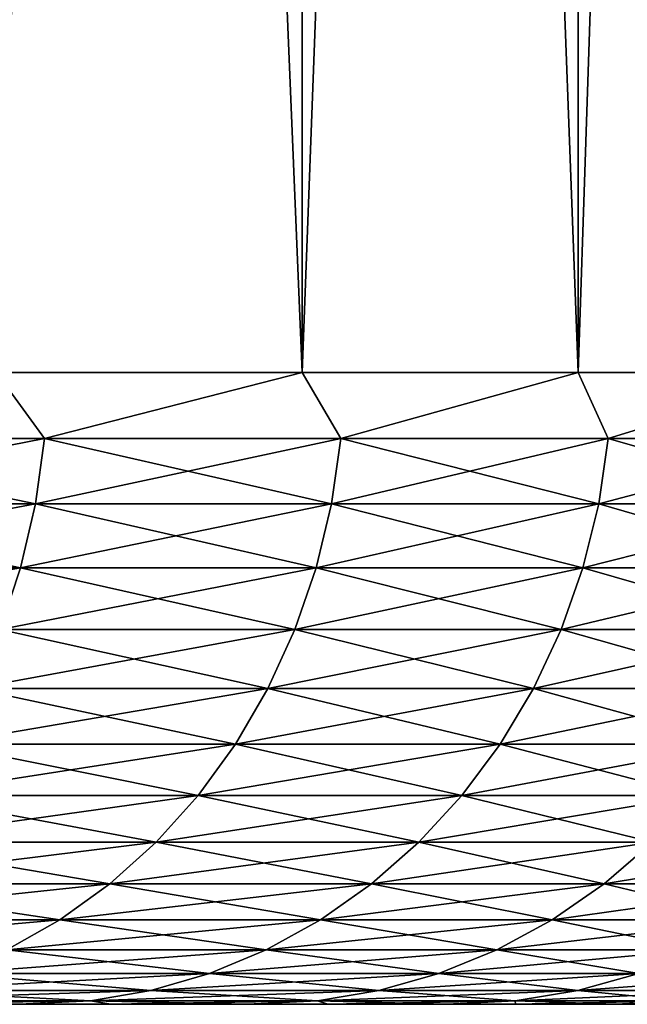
# Model space of a CAD drawing. Header units: metres. Extents: x -105 to 105, y -72 to 59.
# Tile 410 of 414: x 101.16 to 102.61, y 39.95 to 42.29. Entities that reach past the tile are written whole.
import ezdxf

# ---------------------------------------------------------------- set-up
doc = ezdxf.new("R2010")
doc.units = ezdxf.units.M
doc.layers.add('solid_509431_AD150_SW0001', color=7, linetype='CONTINUOUS')

msp = doc.modelspace()

# ---------------------------------------------------------------- linework, layer by layer
at = {"layer": 'solid_509431_AD150_SW0001'}
for points in [[(101.108559, 41.450001, -14.77644), (101.108391, 58.950001, -14.776731), (101.834679, 58.950001, -13.412673)], [(101.83461, 41.450001, 13.412826), (101.834694, 58.950001, 13.412643), (101.108414, 58.950001, 14.77669)], [(101.108551, 41.450001, 14.776453), (101.83461, 41.450001, 13.412826), (101.108414, 58.950001, 14.77669)], [(101.108559, 41.450001, -14.77644), (101.834679, 58.950001, -13.412673), (101.83461, 41.450001, -13.412812)], [(101.83461, 41.450001, -13.412812), (101.834679, 58.950001, -13.412673), (102.48951, 58.950001, -12.013617)], [(101.83461, 41.450001, -13.412812), (102.48951, 58.950001, -12.013617), (102.48951, 41.450001, -12.013616)], [(101.83461, 41.450001, 13.412826), (102.489502, 41.450001, 12.013629), (101.834694, 58.950001, 13.412643)], [(102.489502, 41.450001, 12.013629), (102.489532, 58.950001, 12.013571), (101.834694, 58.950001, 13.412643)], [(102.489502, 41.450001, 12.013629), (103.071503, 41.450001, 10.582575), (102.489532, 58.950001, 12.013571)], [(102.48951, 41.450001, -12.013616), (102.48951, 58.950001, -12.013617), (103.071434, 58.950001, -10.582754)], [(102.48951, 41.450001, -12.013616), (103.071434, 58.950001, -10.582754), (103.071503, 41.450001, -10.582561)], [(103.071503, 41.450001, 10.582575), (103.071442, 58.950001, 10.582726), (102.489532, 58.950001, 12.013571)], [(101.223213, 41.293209, -14.555071), (100.452354, 41.293209, -15.864573), (101.108559, 41.450001, -14.77644)], [(100.452354, 41.293209, 15.864573), (101.223213, 41.293209, 14.555071), (101.108551, 41.450001, 14.776453)], [(101.223213, 41.293209, 14.555071), (101.83461, 41.450001, 13.412826), (101.108551, 41.450001, 14.776453)], [(101.223213, 41.293209, -14.555071), (101.108559, 41.450001, -14.77644), (101.83461, 41.450001, -13.412812)], [(101.926758, 41.293209, -13.208206), (101.223213, 41.293209, -14.555071), (101.83461, 41.450001, -13.412812)], [(101.223213, 41.293209, 14.555071), (101.926758, 41.293209, 13.208206), (101.83461, 41.450001, 13.412826)], [(101.926758, 41.293209, -13.208206), (101.83461, 41.450001, -13.412812), (102.48951, 41.450001, -12.013616)], [(101.926758, 41.293209, 13.208206), (102.489502, 41.450001, 12.013629), (101.83461, 41.450001, 13.412826)], [(102.56118, 41.293209, -11.827435), (101.926758, 41.293209, -13.208206), (102.48951, 41.450001, -12.013616)], [(101.926758, 41.293209, 13.208206), (102.56118, 41.293209, 11.827435), (102.489502, 41.450001, 12.013629)], [(102.56118, 41.293209, 11.827435), (103.071503, 41.450001, 10.582575), (102.489502, 41.450001, 12.013629)], [(102.56118, 41.293209, -11.827435), (102.48951, 41.450001, -12.013616), (103.071503, 41.450001, -10.582561)], [(103.124855, 41.293209, -10.416304), (102.56118, 41.293209, -11.827435), (103.071503, 41.450001, -10.582561)], [(102.56118, 41.293209, 11.827435), (103.124855, 41.293209, 10.416304), (103.071503, 41.450001, 10.582575)], [(100.43148, 41.137978, -15.851564), (100.452354, 41.293209, -15.864573), (101.223213, 41.293209, -14.555071)], [(100.43148, 41.137978, -15.851564), (101.223213, 41.293209, -14.555071), (101.201714, 41.137978, -14.543136)], [(101.201714, 41.137978, 14.543136), (100.452354, 41.293209, 15.864573), (100.43148, 41.137978, 15.851564)], [(101.201714, 41.137978, 14.543136), (101.223213, 41.293209, 14.555071), (100.452354, 41.293209, 15.864573)], [(101.201714, 41.137978, -14.543136), (101.223213, 41.293209, -14.555071), (101.926758, 41.293209, -13.208206)], [(101.201714, 41.137978, -14.543136), (101.926758, 41.293209, -13.208206), (101.904678, 41.137978, -13.197374)], [(101.904678, 41.137978, 13.197374), (101.223213, 41.293209, 14.555071), (101.201714, 41.137978, 14.543136)], [(101.904678, 41.137978, 13.197374), (101.926758, 41.293209, 13.208206), (101.223213, 41.293209, 14.555071)], [(101.904678, 41.137978, -13.197374), (101.926758, 41.293209, -13.208206), (102.56118, 41.293209, -11.827435)], [(101.904678, 41.137978, -13.197374), (102.56118, 41.293209, -11.827435), (102.538582, 41.137978, -11.817737)], [(102.538582, 41.137978, 11.817737), (101.926758, 41.293209, 13.208206), (101.904678, 41.137978, 13.197374)], [(102.538582, 41.137978, 11.817737), (102.56118, 41.293209, 11.827435), (101.926758, 41.293209, 13.208206)], [(102.538582, 41.137978, -11.817737), (102.56118, 41.293209, -11.827435), (103.124855, 41.293209, -10.416304)], [(102.538582, 41.137978, -11.817737), (103.124855, 41.293209, -10.416304), (103.101791, 41.137978, -10.407763)], [(103.101791, 41.137978, 10.407763), (102.56118, 41.293209, 11.827435), (102.538582, 41.137978, 11.817737)], [(103.101791, 41.137978, 10.407763), (103.124855, 41.293209, 10.416304), (102.56118, 41.293209, 11.827435)], [(101.201714, 41.137978, -14.543136), (101.166122, 40.986176, -14.523383), (100.396942, 40.986176, -15.830035)], [(100.43148, 41.137978, -15.851564), (101.201714, 41.137978, -14.543136), (100.396942, 40.986176, -15.830035)], [(100.43148, 41.137978, 15.851564), (100.396942, 40.986176, 15.830035), (101.166122, 40.986176, 14.523383)], [(101.201714, 41.137978, 14.543136), (100.43148, 41.137978, 15.851564), (101.166122, 40.986176, 14.523383)], [(101.904678, 41.137978, -13.197374), (101.868134, 40.986176, -13.17945), (101.166122, 40.986176, -14.523383)], [(101.201714, 41.137978, -14.543136), (101.904678, 41.137978, -13.197374), (101.166122, 40.986176, -14.523383)], [(101.201714, 41.137978, 14.543136), (101.166122, 40.986176, 14.523383), (101.868134, 40.986176, 13.17945)], [(101.904678, 41.137978, 13.197374), (101.201714, 41.137978, 14.543136), (101.868134, 40.986176, 13.17945)], [(102.538582, 41.137978, -11.817737), (102.501183, 40.986176, -11.801685), (101.868134, 40.986176, -13.17945)], [(101.904678, 41.137978, -13.197374), (102.538582, 41.137978, -11.817737), (101.868134, 40.986176, -13.17945)], [(101.904678, 41.137978, 13.197374), (101.868134, 40.986176, 13.17945), (102.501183, 40.986176, 11.801685)], [(102.538582, 41.137978, 11.817737), (101.904678, 41.137978, 13.197374), (102.501183, 40.986176, 11.801685)], [(103.101791, 41.137978, -10.407763), (103.063629, 40.986176, -10.393626), (102.501183, 40.986176, -11.801685)], [(102.538582, 41.137978, -11.817737), (103.101791, 41.137978, -10.407763), (102.501183, 40.986176, -11.801685)], [(102.538582, 41.137978, 11.817737), (102.501183, 40.986176, 11.801685), (103.063629, 40.986176, 10.393626)], [(103.101791, 41.137978, 10.407763), (102.538582, 41.137978, 11.817737), (103.063629, 40.986176, 10.393626)], [(101.166122, 40.986176, -14.523383), (101.116844, 40.839466, -14.496031), (100.349113, 40.839466, -15.800221)], [(100.396942, 40.986176, -15.830035), (101.166122, 40.986176, -14.523383), (100.349113, 40.839466, -15.800221)], [(101.166122, 40.986176, 14.523383), (100.396942, 40.986176, 15.830035), (101.116844, 40.839466, 14.496031)], [(101.868134, 40.986176, -13.17945), (101.817535, 40.839466, -13.154629), (101.116844, 40.839466, -14.496031)], [(101.166122, 40.986176, -14.523383), (101.868134, 40.986176, -13.17945), (101.116844, 40.839466, -14.496031)], [(101.166122, 40.986176, 14.523383), (101.116844, 40.839466, 14.496031), (101.817535, 40.839466, 13.154629)], [(101.868134, 40.986176, 13.17945), (101.166122, 40.986176, 14.523383), (101.817535, 40.839466, 13.154629)], [(102.501183, 40.986176, -11.801685), (102.449387, 40.839466, -11.779459), (101.817535, 40.839466, -13.154629)], [(101.868134, 40.986176, -13.17945), (102.501183, 40.986176, -11.801685), (101.817535, 40.839466, -13.154629)], [(101.868134, 40.986176, 13.17945), (101.817535, 40.839466, 13.154629), (102.449387, 40.839466, 11.779459)], [(102.501183, 40.986176, 11.801685), (101.868134, 40.986176, 13.17945), (102.449387, 40.839466, 11.779459)], [(103.063629, 40.986176, -10.393626), (103.010773, 40.839466, -10.374052), (102.449387, 40.839466, -11.779459)], [(102.501183, 40.986176, -11.801685), (103.063629, 40.986176, -10.393626), (102.449387, 40.839466, -11.779459)], [(102.501183, 40.986176, 11.801685), (102.449387, 40.839466, 11.779459), (103.010773, 40.839466, 10.374052)], [(103.063629, 40.986176, 10.393626), (102.501183, 40.986176, 11.801685), (103.010773, 40.839466, 10.374052)], [(101.817535, 40.839466, -13.154629), (101.753433, 40.699455, -13.123183), (101.054413, 40.699455, -14.461379)], [(101.116844, 40.839466, -14.496031), (101.817535, 40.839466, -13.154629), (101.054413, 40.699455, -14.461379)], [(101.116844, 40.839466, 14.496031), (101.054413, 40.699455, 14.461379), (101.753433, 40.699455, 13.123183)], [(101.817535, 40.839466, 13.154629), (101.116844, 40.839466, 14.496031), (101.753433, 40.699455, 13.123183)], [(102.449387, 40.839466, -11.779459), (102.383774, 40.699455, -11.751301), (101.753433, 40.699455, -13.123183)], [(101.817535, 40.839466, -13.154629), (102.449387, 40.839466, -11.779459), (101.753433, 40.699455, -13.123183)], [(101.817535, 40.839466, 13.154629), (101.753433, 40.699455, 13.123183), (102.383774, 40.699455, 11.751301)], [(102.449387, 40.839466, 11.779459), (101.817535, 40.839466, 13.154629), (102.383774, 40.699455, 11.751301)], [(103.010773, 40.839466, -10.374052), (102.943817, 40.699455, -10.349254), (102.383774, 40.699455, -11.751301)], [(102.449387, 40.839466, -11.779459), (103.010773, 40.839466, -10.374052), (102.383774, 40.699455, -11.751301)], [(102.449387, 40.839466, 11.779459), (102.383774, 40.699455, 11.751301), (102.943817, 40.699455, 10.349254)], [(103.010773, 40.839466, 10.374052), (102.449387, 40.839466, 11.779459), (102.943817, 40.699455, 10.349254)], [(101.753433, 40.699455, -13.123183), (101.676521, 40.567688, -13.08546), (100.979515, 40.567688, -14.419808)], [(101.054413, 40.699455, -14.461379), (101.753433, 40.699455, -13.123183), (100.979515, 40.567688, -14.419808)], [(101.054413, 40.699455, 14.461379), (100.979515, 40.567688, 14.419808), (101.676521, 40.567688, 13.08546)], [(101.753433, 40.699455, 13.123183), (101.054413, 40.699455, 14.461379), (101.676521, 40.567688, 13.08546)], [(102.383774, 40.699455, -11.751301), (102.305054, 40.567688, -11.717521), (101.676521, 40.567688, -13.08546)], [(101.753433, 40.699455, -13.123183), (102.383774, 40.699455, -11.751301), (101.676521, 40.567688, -13.08546)], [(101.753433, 40.699455, 13.123183), (101.676521, 40.567688, 13.08546), (102.305054, 40.567688, 11.717521)], [(102.383774, 40.699455, 11.751301), (101.753433, 40.699455, 13.123183), (102.305054, 40.567688, 11.717521)], [(102.943817, 40.699455, -10.349254), (102.863487, 40.567688, -10.319503), (102.305054, 40.567688, -11.717521)], [(102.383774, 40.699455, -11.751301), (102.943817, 40.699455, -10.349254), (102.305054, 40.567688, -11.717521)], [(102.383774, 40.699455, 11.751301), (102.305054, 40.567688, 11.717521), (102.863487, 40.567688, 10.319503)], [(102.943817, 40.699455, 10.349254), (102.383774, 40.699455, 11.751301), (102.863487, 40.567688, 10.319503)], [(101.676521, 40.567688, -13.08546), (101.587662, 40.445602, -13.04187), (100.892975, 40.445602, -14.371775)], [(100.979515, 40.567688, -14.419808), (101.676521, 40.567688, -13.08546), (100.892975, 40.445602, -14.371775)], [(100.979515, 40.567688, 14.419808), (100.892975, 40.445602, 14.371775), (101.587662, 40.445602, 13.04187)], [(101.676521, 40.567688, 13.08546), (100.979515, 40.567688, 14.419808), (101.587662, 40.445602, 13.04187)], [(102.305054, 40.567688, -11.717521), (102.214096, 40.445602, -11.678489), (101.587662, 40.445602, -13.04187)], [(101.676521, 40.567688, -13.08546), (102.305054, 40.567688, -11.717521), (101.587662, 40.445602, -13.04187)], [(101.676521, 40.567688, 13.08546), (101.587662, 40.445602, 13.04187), (102.214096, 40.445602, 11.678489)], [(102.305054, 40.567688, 11.717521), (101.676521, 40.567688, 13.08546), (102.214096, 40.445602, 11.678489)], [(102.863487, 40.567688, -10.319503), (102.770676, 40.445602, -10.285128), (102.214096, 40.445602, -11.678489)], [(102.305054, 40.567688, -11.717521), (102.863487, 40.567688, -10.319503), (102.214096, 40.445602, -11.678489)], [(102.305054, 40.567688, 11.717521), (102.214096, 40.445602, 11.678489), (102.770676, 40.445602, 10.285128)], [(102.863487, 40.567688, 10.319503), (102.305054, 40.567688, 11.717521), (102.770676, 40.445602, 10.285128)], [(101.587662, 40.445602, -13.04187), (101.487816, 40.334549, -12.992895), (100.795738, 40.334549, -14.317805)], [(100.892975, 40.445602, -14.371775), (101.587662, 40.445602, -13.04187), (100.795738, 40.334549, -14.317805)], [(100.892975, 40.445602, 14.371775), (100.795738, 40.334549, 14.317805), (101.487816, 40.334549, 12.992895)], [(101.587662, 40.445602, 13.04187), (100.892975, 40.445602, 14.371775), (101.487816, 40.334549, 12.992895)], [(102.214096, 40.445602, -11.678489), (102.1119, 40.334549, -11.634633), (101.487816, 40.334549, -12.992895)], [(101.587662, 40.445602, -13.04187), (102.214096, 40.445602, -11.678489), (101.487816, 40.334549, -12.992895)], [(101.587662, 40.445602, 13.04187), (101.487816, 40.334549, 12.992895), (102.1119, 40.334549, 11.634633)], [(102.214096, 40.445602, 11.678489), (101.587662, 40.445602, 13.04187), (102.1119, 40.334549, 11.634633)], [(102.770676, 40.445602, -10.285128), (102.666389, 40.334549, -10.246505), (102.1119, 40.334549, -11.634633)], [(102.214096, 40.445602, -11.678489), (102.770676, 40.445602, -10.285128), (102.1119, 40.334549, -11.634633)], [(102.214096, 40.445602, 11.678489), (102.1119, 40.334549, 11.634633), (102.666389, 40.334549, 10.246505)], [(102.770676, 40.445602, 10.285128), (102.214096, 40.445602, 11.678489), (102.666389, 40.334549, 10.246505)], [(101.487816, 40.334549, -12.992895), (101.37809, 40.235737, -12.939072), (100.688881, 40.235737, -14.258492)], [(100.795738, 40.334549, -14.317805), (101.487816, 40.334549, -12.992895), (100.688881, 40.235737, -14.258492)], [(100.795738, 40.334549, 14.317805), (100.688881, 40.235737, 14.258492), (101.37809, 40.235737, 12.939072)], [(101.487816, 40.334549, 12.992895), (100.795738, 40.334549, 14.317805), (101.37809, 40.235737, 12.939072)], [(102.1119, 40.334549, -11.634633), (101.999588, 40.235737, -11.586435), (101.37809, 40.235737, -12.939072)], [(101.487816, 40.334549, -12.992895), (102.1119, 40.334549, -11.634633), (101.37809, 40.235737, -12.939072)], [(101.487816, 40.334549, 12.992895), (101.37809, 40.235737, 12.939072), (101.999588, 40.235737, 11.586435)], [(102.1119, 40.334549, 11.634633), (101.487816, 40.334549, 12.992895), (101.999588, 40.235737, 11.586435)], [(102.666389, 40.334549, -10.246505), (102.551781, 40.235737, -10.204058), (101.999588, 40.235737, -11.586435)], [(102.1119, 40.334549, -11.634633), (102.666389, 40.334549, -10.246505), (101.999588, 40.235737, -11.586435)], [(102.1119, 40.334549, 11.634633), (101.999588, 40.235737, 11.586435), (102.551781, 40.235737, 10.204058)], [(102.666389, 40.334549, 10.246505), (102.1119, 40.334549, 11.634633), (102.551781, 40.235737, 10.204058)], [(103.149857, 40.334549, -8.832074), (103.033241, 40.235737, -8.795486), (102.551781, 40.235737, -10.204058)], [(102.666389, 40.334549, -10.246505), (103.149857, 40.334549, -8.832074), (102.551781, 40.235737, -10.204058)], [(102.666389, 40.334549, 10.246505), (102.551781, 40.235737, 10.204058), (103.033241, 40.235737, 8.795486)], [(101.37809, 40.235737, -12.939072), (101.259682, 40.150257, -12.88099), (100.57357, 40.150257, -14.194489)], [(100.688881, 40.235737, -14.258492), (101.37809, 40.235737, -12.939072), (100.57357, 40.150257, -14.194489)], [(100.688881, 40.235737, 14.258492), (100.57357, 40.150257, 14.194489), (101.259682, 40.150257, 12.88099)], [(101.37809, 40.235737, 12.939072), (100.688881, 40.235737, 14.258492), (101.259682, 40.150257, 12.88099)], [(101.999588, 40.235737, -11.586435), (101.878387, 40.150257, -11.534426), (101.259682, 40.150257, -12.88099)], [(101.37809, 40.235737, -12.939072), (101.999588, 40.235737, -11.586435), (101.259682, 40.150257, -12.88099)], [(101.37809, 40.235737, 12.939072), (101.259682, 40.150257, 12.88099), (101.878387, 40.150257, 11.534426)], [(101.999588, 40.235737, 11.586435), (101.37809, 40.235737, 12.939072), (101.878387, 40.150257, 11.534426)], [(102.551781, 40.235737, -10.204058), (102.428101, 40.150257, -10.158254), (101.878387, 40.150257, -11.534426)], [(101.999588, 40.235737, -11.586435), (102.551781, 40.235737, -10.204058), (101.878387, 40.150257, -11.534426)], [(101.999588, 40.235737, 11.586435), (101.878387, 40.150257, 11.534426), (102.428101, 40.150257, 10.158254)], [(102.551781, 40.235737, 10.204058), (101.999588, 40.235737, 11.586435), (102.428101, 40.150257, 10.158254)], [(103.033241, 40.235737, -8.795486), (102.907402, 40.150257, -8.756004), (102.428101, 40.150257, -10.158254)], [(102.551781, 40.235737, -10.204058), (103.033241, 40.235737, -8.795486), (102.428101, 40.150257, -10.158254)], [(102.551781, 40.235737, 10.204058), (102.428101, 40.150257, 10.158254), (102.907402, 40.150257, 8.756004)], [(103.033241, 40.235737, 8.795486), (102.551781, 40.235737, 10.204058), (102.907402, 40.150257, 8.756004)], [(101.259682, 40.150257, -12.88099), (101.133896, 40.079044, -12.819288), (100.451065, 40.079044, -14.126494)], [(100.57357, 40.150257, -14.194489), (101.259682, 40.150257, -12.88099), (100.451065, 40.079044, -14.126494)], [(101.259682, 40.150257, 12.88099), (100.57357, 40.150257, 14.194489), (101.133896, 40.079044, 12.819288)], [(101.878387, 40.150257, -11.534426), (101.749641, 40.079044, -11.479175), (101.133896, 40.079044, -12.819288)], [(101.259682, 40.150257, -12.88099), (101.878387, 40.150257, -11.534426), (101.133896, 40.079044, -12.819288)], [(101.259682, 40.150257, 12.88099), (101.133896, 40.079044, 12.819288), (101.749641, 40.079044, 11.479175)], [(101.878387, 40.150257, 11.534426), (101.259682, 40.150257, 12.88099), (101.749641, 40.079044, 11.479175)], [(102.428101, 40.150257, -10.158254), (102.296715, 40.079044, -10.109593), (101.749641, 40.079044, -11.479175)], [(101.878387, 40.150257, -11.534426), (102.428101, 40.150257, -10.158254), (101.749641, 40.079044, -11.479175)], [(101.878387, 40.150257, 11.534426), (101.749641, 40.079044, 11.479175), (102.296715, 40.079044, 10.109593)], [(102.428101, 40.150257, 10.158254), (101.878387, 40.150257, 11.534426), (102.296715, 40.079044, 10.109593)], [(102.907402, 40.150257, -8.756004), (102.773727, 40.079044, -8.714063), (102.296715, 40.079044, -10.109593)], [(102.428101, 40.150257, -10.158254), (102.907402, 40.150257, -8.756004), (102.296715, 40.079044, -10.109593)], [(102.428101, 40.150257, 10.158254), (102.296715, 40.079044, 10.109593), (102.773727, 40.079044, 8.714063)], [(102.907402, 40.150257, 8.756004), (102.428101, 40.150257, 10.158254), (102.773727, 40.079044, 8.714063)], [(101.749641, 40.079044, -11.479175), (101.614746, 40.022881, -11.421288), (101.002106, 40.022881, -12.754643)], [(101.133896, 40.079044, -12.819288), (101.749641, 40.079044, -11.479175), (101.002106, 40.022881, -12.754643)], [(101.133896, 40.079044, 12.819288), (101.002106, 40.022881, 12.754643), (101.614746, 40.022881, 11.421288)], [(101.749641, 40.079044, 11.479175), (101.133896, 40.079044, 12.819288), (101.614746, 40.022881, 11.421288)], [(102.296715, 40.079044, -10.109593), (102.159065, 40.022881, -10.058614), (101.614746, 40.022881, -11.421288)], [(101.749641, 40.079044, -11.479175), (102.296715, 40.079044, -10.109593), (101.614746, 40.022881, -11.421288)], [(101.749641, 40.079044, 11.479175), (101.614746, 40.022881, 11.421288), (102.159065, 40.022881, 10.058614)], [(102.296715, 40.079044, 10.109593), (101.749641, 40.079044, 11.479175), (102.159065, 40.022881, 10.058614)], [(102.773727, 40.079044, -8.714063), (102.633667, 40.022881, -8.670119), (102.159065, 40.022881, -10.058614)], [(102.296715, 40.079044, -10.109593), (102.773727, 40.079044, -8.714063), (102.159065, 40.022881, -10.058614)], [(102.296715, 40.079044, 10.109593), (102.159065, 40.022881, 10.058614), (102.633667, 40.022881, 8.670119)], [(102.773727, 40.079044, 8.714063), (102.296715, 40.079044, 10.109593), (102.633667, 40.022881, 8.670119)], [(101.614746, 40.022881, -11.421288), (101.475197, 39.982388, -11.361402), (100.865768, 39.982388, -12.687766)], [(101.002106, 40.022881, -12.754643), (101.614746, 40.022881, -11.421288), (100.865768, 39.982388, -12.687766)], [(101.002106, 40.022881, 12.754643), (100.865768, 39.982388, 12.687766), (101.475197, 39.982388, 11.361402)], [(101.614746, 40.022881, 11.421288), (101.002106, 40.022881, 12.754643), (101.475197, 39.982388, 11.361402)], [(102.159065, 40.022881, -10.058614), (102.016663, 39.982388, -10.005873), (101.475197, 39.982388, -11.361402)], [(101.614746, 40.022881, -11.421288), (102.159065, 40.022881, -10.058614), (101.475197, 39.982388, -11.361402)], [(101.614746, 40.022881, 11.421288), (101.475197, 39.982388, 11.361402), (102.016663, 39.982388, 10.005873)], [(102.159065, 40.022881, 10.058614), (101.614746, 40.022881, 11.421288), (102.016663, 39.982388, 10.005873)], [(102.633667, 40.022881, -8.670119), (102.488777, 39.982388, -8.624659), (102.016663, 39.982388, -10.005873)], [(102.159065, 40.022881, -10.058614), (102.633667, 40.022881, -8.670119), (102.016663, 39.982388, -10.005873)], [(102.159065, 40.022881, 10.058614), (102.016663, 39.982388, 10.005873), (102.488777, 39.982388, 8.624659)], [(102.633667, 40.022881, 8.670119), (102.159065, 40.022881, 10.058614), (102.488777, 39.982388, 8.624659)], [(103.037338, 40.022881, -7.259369), (102.890327, 39.982388, -7.221305), (102.488777, 39.982388, -8.624659)], [(102.633667, 40.022881, -8.670119), (103.037338, 40.022881, -7.259369), (102.488777, 39.982388, -8.624659)], [(102.633667, 40.022881, 8.670119), (102.488777, 39.982388, 8.624659), (102.890327, 39.982388, 7.221305)], [(101.475197, 39.982388, -11.361402), (101.33252, 39.958004, -11.300173), (100.726372, 39.958004, -12.61939)], [(100.865768, 39.982388, -12.687766), (101.475197, 39.982388, -11.361402), (100.726372, 39.958004, -12.61939)], [(100.865768, 39.982388, 12.687766), (100.726372, 39.958004, 12.61939), (101.33252, 39.958004, 11.300173)], [(101.475197, 39.982388, 11.361402), (100.865768, 39.982388, 12.687766), (101.33252, 39.958004, 11.300173)], [(102.016663, 39.982388, -10.005873), (101.871063, 39.958004, -9.951949), (101.33252, 39.958004, -11.300173)], [(101.475197, 39.982388, -11.361402), (102.016663, 39.982388, -10.005873), (101.33252, 39.958004, -11.300173)], [(101.475197, 39.982388, 11.361402), (101.33252, 39.958004, 11.300173), (101.871063, 39.958004, 9.951949)], [(102.016663, 39.982388, 10.005873), (101.475197, 39.982388, 11.361402), (101.871063, 39.958004, 9.951949)], [(102.488777, 39.982388, -8.624659), (102.34063, 39.958004, -8.578179), (101.871063, 39.958004, -9.951949)], [(102.016663, 39.982388, -10.005873), (102.488777, 39.982388, -8.624659), (101.871063, 39.958004, -9.951949)], [(102.016663, 39.982388, 10.005873), (101.871063, 39.958004, 9.951949), (102.34063, 39.958004, 8.578179)], [(102.488777, 39.982388, 8.624659), (102.016663, 39.982388, 10.005873), (102.34063, 39.958004, 8.578179)], [(102.890327, 39.982388, -7.221305), (102.740021, 39.958004, -7.182389), (102.34063, 39.958004, -8.578179)], [(102.488777, 39.982388, -8.624659), (102.890327, 39.982388, -7.221305), (102.34063, 39.958004, -8.578179)], [(102.488777, 39.982388, 8.624659), (102.34063, 39.958004, 8.578179), (102.740021, 39.958004, 7.182389)], [(102.890327, 39.982388, 7.221305), (102.488777, 39.982388, 8.624659), (102.740021, 39.958004, 7.182389)], [(82.091965, 39.950001, 10.895137), (101.380569, 39.950001, 10.784958), (100.79657, 39.950001, 12.115568)], [(82.091965, 39.950001, 10.895137), (82.775429, 39.950001, 10.418385), (101.380569, 39.950001, 10.784958)], [(82.091965, 39.950001, -10.895137), (101.1623, 39.950001, -11.304154), (101.70446, 39.950001, -9.955989)], [(82.775429, 39.950001, -10.418385), (82.091965, 39.950001, -10.895137), (101.70446, 39.950001, -9.955989)], [(82.775429, 39.950001, 10.418385), (83.426979, 39.950001, 9.898787), (101.380569, 39.950001, 10.784958)], [(83.426979, 39.950001, -9.898787), (82.775429, 39.950001, -10.418385), (101.70446, 39.950001, -9.955989)], [(83.426979, 39.950001, 9.898787), (101.895988, 39.950001, 9.42634), (101.380569, 39.950001, 10.784958)], [(83.426979, 39.950001, 9.898787), (84.043869, 39.950001, 9.338548), (101.895988, 39.950001, 9.42634)], [(83.426979, 39.950001, -9.898787), (101.70446, 39.950001, -9.955989), (102.177216, 39.950001, -8.581896)], [(84.043869, 39.950001, -9.338548), (83.426979, 39.950001, -9.898787), (102.177216, 39.950001, -8.581896)], [(84.043869, 39.950001, 9.338548), (84.623619, 39.950001, 8.739902), (101.895988, 39.950001, 9.42634)], [(84.623619, 39.950001, -8.739902), (84.043869, 39.950001, -9.338548), (102.177216, 39.950001, -8.581896)], [(84.623619, 39.950001, 8.739902), (85.163803, 39.950001, 8.105371), (101.895988, 39.950001, 9.42634)], [(85.163803, 39.950001, -8.105371), (84.623619, 39.950001, -8.739902), (102.177216, 39.950001, -8.581896)], [(85.163803, 39.950001, 8.105371), (102.341484, 39.950001, 8.04323), (101.895988, 39.950001, 9.42634)], [(85.163803, 39.950001, 8.105371), (85.662239, 39.950001, 7.437512), (102.341484, 39.950001, 8.04323)], [(85.163803, 39.950001, -8.105371), (102.177216, 39.950001, -8.581896), (102.579315, 39.950001, -7.185497)], [(85.662239, 39.950001, -7.437512), (85.163803, 39.950001, -8.105371), (102.579315, 39.950001, -7.185497)], [(85.662239, 39.950001, 7.437512), (86.116852, 39.950001, 6.739104), (102.341484, 39.950001, 8.04323)], [(86.116852, 39.950001, -6.739104), (85.662239, 39.950001, -7.437512), (102.579315, 39.950001, -7.185497)], [(86.116852, 39.950001, 6.739104), (102.716919, 39.950001, 6.634107), (102.341484, 39.950001, 8.04323)], [(86.116852, 39.950001, 6.739104), (86.525787, 39.950001, 6.013), (102.716919, 39.950001, 6.634107)], [(86.116852, 39.950001, -6.739104), (102.579315, 39.950001, -7.185497), (102.909706, 39.950001, -5.770458)], [(86.525787, 39.950001, -6.013), (86.116852, 39.950001, -6.739104), (102.909706, 39.950001, -5.770458)], [(86.525787, 39.950001, 6.013), (103.007576, 39.950001, 5.275675), (102.716919, 39.950001, 6.634107)], [(86.525787, 39.950001, 6.013), (86.887367, 39.950001, 5.262179), (103.007576, 39.950001, 5.275675)], [(86.887367, 39.950001, -5.262179), (86.525787, 39.950001, -6.013), (102.909706, 39.950001, -5.770458)], [(86.887367, 39.950001, 5.262179), (87.200089, 39.950001, 4.489755), (103.007576, 39.950001, 5.275675)], [(86.887367, 39.950001, -5.262179), (102.909706, 39.950001, -5.770458), (103.167557, 39.950001, -4.340346)], [(87.200089, 39.950001, -4.489755), (86.887367, 39.950001, -5.262179), (103.167557, 39.950001, -4.340346)], [(87.200089, 39.950001, 4.489755), (103.201469, 39.950001, 4.114744), (103.007576, 39.950001, 5.275675)], [(87.200089, 39.950001, 4.489755), (87.462685, 39.950001, 3.69885), (103.201469, 39.950001, 4.114744)], [(87.462685, 39.950001, -3.69885), (87.200089, 39.950001, -4.489755), (103.167557, 39.950001, -4.340346)], [(87.462685, 39.950001, 3.69885), (103.326462, 39.950001, 3.13991), (103.201469, 39.950001, 4.114744)], [(87.462685, 39.950001, 3.69885), (87.674057, 39.950001, 2.892786), (103.326462, 39.950001, 3.13991)], [(87.462685, 39.950001, -3.69885), (103.167557, 39.950001, -4.340346), (103.352165, 39.950001, -2.899057)], [(87.674057, 39.950001, -2.892786), (87.462685, 39.950001, -3.69885), (103.352165, 39.950001, -2.899057)], [(87.674057, 39.950001, 2.892786), (103.406181, 39.950001, 2.311351), (103.326462, 39.950001, 3.13991)], [(87.674057, 39.950001, 2.892786), (87.833366, 39.950001, 2.074786), (103.406181, 39.950001, 2.311351)], [(87.674057, 39.950001, -2.892786), (103.352165, 39.950001, -2.899057), (103.463074, 39.950001, -1.45025)], [(87.833366, 39.950001, -2.074786), (87.674057, 39.950001, -2.892786), (103.463074, 39.950001, -1.45025)], [(87.833366, 39.950001, 2.074786), (103.454887, 39.950001, 1.602349), (103.406181, 39.950001, 2.311351)], [(87.833366, 39.950001, 2.074786), (87.939926, 39.950001, 1.248314), (103.454887, 39.950001, 1.602349)], [(87.939926, 39.950001, -1.248314), (87.833366, 39.950001, -2.074786), (103.463074, 39.950001, -1.45025)], [(87.939926, 39.950001, 1.248314), (103.482758, 39.950001, 0.992079), (103.454887, 39.950001, 1.602349)], [(87.939926, 39.950001, 1.248314), (87.993324, 39.950001, 0.416656), (103.482758, 39.950001, 0.992079)], [(87.939926, 39.950001, -1.248314), (103.463074, 39.950001, -1.45025), (103.499947, 39.950001)], [(87.993324, 39.950001, -0.416656), (87.939926, 39.950001, -1.248314), (103.499947, 39.950001)], [(87.993324, 39.950001, 0.416656), (103.496223, 39.950001, 0.464065), (103.482758, 39.950001, 0.992079)], [(87.993324, 39.950001, 0.416656), (103.499947, 39.950001), (103.496223, 39.950001, 0.464065)], [(87.993324, 39.950001, 0.416656), (87.993324, 39.950001, -0.416656), (103.499947, 39.950001)], [(101.33252, 39.958004, 11.300173), (100.726372, 39.958004, 12.61939), (100.79657, 39.950001, 12.115568)], [(100.726372, 39.958004, -12.61939), (101.33252, 39.958004, -11.300173), (101.1623, 39.950001, -11.304154)], [(101.33252, 39.958004, 11.300173), (100.79657, 39.950001, 12.115568), (101.380569, 39.950001, 10.784958)], [(101.33252, 39.958004, -11.300173), (101.70446, 39.950001, -9.955989), (101.1623, 39.950001, -11.304154)], [(101.871063, 39.958004, 9.951949), (101.33252, 39.958004, 11.300173), (101.380569, 39.950001, 10.784958)], [(101.33252, 39.958004, -11.300173), (101.871063, 39.958004, -9.951949), (101.70446, 39.950001, -9.955989)], [(101.871063, 39.958004, 9.951949), (101.380569, 39.950001, 10.784958), (101.895988, 39.950001, 9.42634)], [(101.871063, 39.958004, -9.951949), (102.177216, 39.950001, -8.581896), (101.70446, 39.950001, -9.955989)], [(102.34063, 39.958004, 8.578179), (101.871063, 39.958004, 9.951949), (101.895988, 39.950001, 9.42634)], [(101.871063, 39.958004, -9.951949), (102.34063, 39.958004, -8.578179), (102.177216, 39.950001, -8.581896)], [(102.34063, 39.958004, 8.578179), (101.895988, 39.950001, 9.42634), (102.341484, 39.950001, 8.04323)], [(102.34063, 39.958004, -8.578179), (102.579315, 39.950001, -7.185497), (102.177216, 39.950001, -8.581896)], [(102.740021, 39.958004, 7.182389), (102.34063, 39.958004, 8.578179), (102.341484, 39.950001, 8.04323)], [(102.34063, 39.958004, -8.578179), (102.740021, 39.958004, -7.182389), (102.579315, 39.950001, -7.185497)], [(102.740021, 39.958004, 7.182389), (102.341484, 39.950001, 8.04323), (102.716919, 39.950001, 6.634107)], [(102.740021, 39.958004, -7.182389), (102.909706, 39.950001, -5.770458), (102.579315, 39.950001, -7.185497)]]:
    msp.add_3dface(points, dxfattribs=at)

doc.saveas('drawing.dxf')
